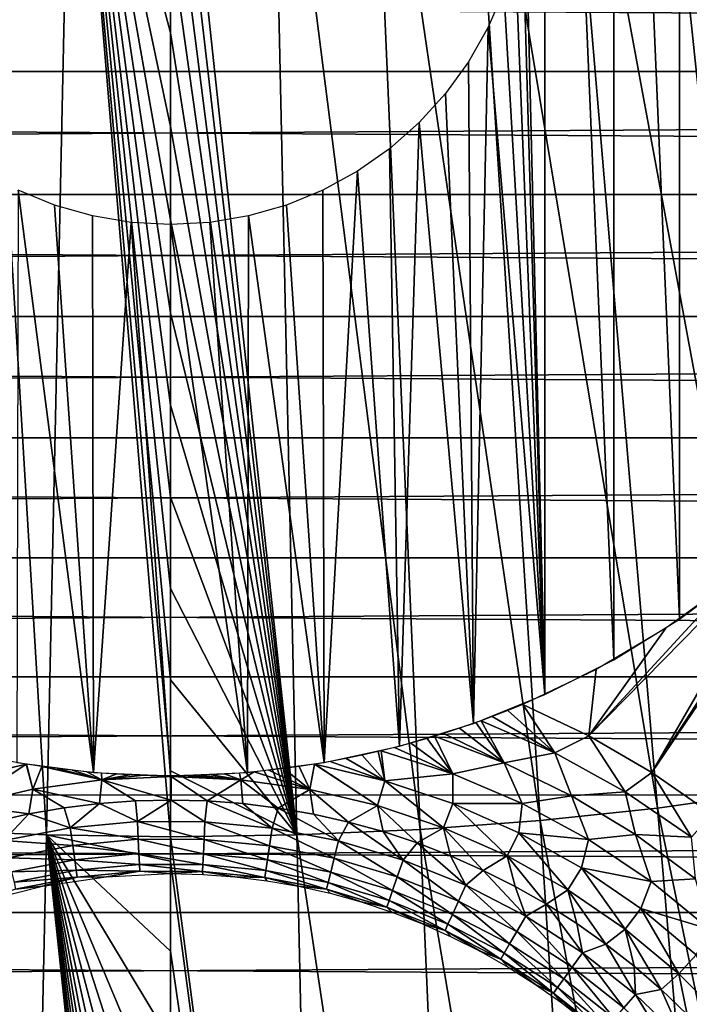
# Model space of a CAD drawing. Header units: millimetres. Extents: x -300 to 300, y -500 to 500.
# Tile 426 of 656: x -2 to 9, y -101 to -85. Entities that reach past the tile are written whole.
import ezdxf

# ---------------------------------------------------------------- set-up
doc = ezdxf.new("R2010")
doc.units = ezdxf.units.MM
doc.header["$LTSCALE"] = 81.481481
for name, color, linetype in [('19', 7, 'CONTINUOUS'), ('20', 7, 'CONTINUOUS'), ('34', 7, 'CONTINUOUS'), ('5', 7, 'CONTINUOUS'), ('53', 7, 'CONTINUOUS'), ('54', 7, 'CONTINUOUS'), ('6', 7, 'CONTINUOUS'), ('63', 7, 'CONTINUOUS'), ('79', 7, 'CONTINUOUS')]:
    doc.layers.add(name, color=color, linetype=linetype)

msp = doc.modelspace()

# ---------------------------------------------------------------- linework, layer by layer
at = {"layer": '19', "color": 7, "linetype": 'CONTINUOUS'}
for points in [[(7.935, -78.43, 77.143), (11.806, -97.44, 77.176), (9.404, -78.165, 77.138), (7.935, -78.43, 77.143)], [(6.428, -78.646, 77.147), (9.962, -97.769, 77.183), (7.935, -78.43, 77.143), (6.428, -78.646, 77.147)], [(9.962, -97.769, 77.183), (11.806, -97.44, 77.176), (7.935, -78.43, 77.143), (9.962, -97.769, 77.183)], [(4.881, -78.813, 77.15), (8.069, -98.037, 77.189), (6.428, -78.646, 77.147), (4.881, -78.813, 77.15)], [(8.069, -98.037, 77.189), (9.962, -97.769, 77.183), (6.428, -78.646, 77.147), (8.069, -98.037, 77.189)], [(1.667, -79.002, 77.153), (4.135, -98.393, 77.197), (3.294, -78.931, 77.152), (1.667, -79.002, 77.153)], [(3.294, -78.931, 77.152), (6.127, -98.245, 77.193), (4.881, -78.813, 77.15), (3.294, -78.931, 77.152)], [(4.135, -98.393, 77.197), (6.127, -98.245, 77.193), (3.294, -78.931, 77.152), (4.135, -98.393, 77.197)], [(6.127, -98.245, 77.193), (8.069, -98.037, 77.189), (4.881, -78.813, 77.15), (6.127, -98.245, 77.193)], [(0, -79.026, 77.154), (2.093, -98.481, 77.199), (1.667, -79.002, 77.153), (0, -79.026, 77.154)], [(0, -80.497, 77.158), (2.093, -98.481, 77.199), (0, -79.026, 77.154), (0, -80.497, 77.158)], [(2.093, -98.481, 77.199), (4.135, -98.393, 77.197), (1.667, -79.002, 77.153), (2.093, -98.481, 77.199)], [(0, -82.07, 77.162), (2.093, -98.481, 77.199), (0, -80.497, 77.158), (0, -82.07, 77.162)], [(0, -83.636, 77.166), (2.093, -98.481, 77.199), (0, -82.07, 77.162), (0, -83.636, 77.166)], [(0, -85.195, 77.169), (2.093, -98.481, 77.199), (0, -83.636, 77.166), (0, -85.195, 77.169)], [(0, -86.746, 77.173), (2.093, -98.481, 77.199), (0, -85.195, 77.169), (0, -86.746, 77.173)], [(0, -88.291, 77.177), (2.093, -98.481, 77.199), (0, -86.746, 77.173), (0, -88.291, 77.177)], [(0, -89.829, 77.18), (2.093, -98.481, 77.199), (0, -88.291, 77.177), (0, -89.829, 77.18)], [(0, -91.36, 77.184), (2.093, -98.481, 77.199), (0, -89.829, 77.18), (0, -91.36, 77.184)], [(0, -92.884, 77.187), (2.093, -98.481, 77.199), (0, -91.36, 77.184), (0, -92.884, 77.187)], [(0, -94.401, 77.191), (2.093, -98.481, 77.199), (0, -92.884, 77.187), (0, -94.401, 77.191)], [(0, -95.913, 77.194), (2.093, -98.481, 77.199), (0, -94.401, 77.191), (0, -95.913, 77.194)], [(0, -97.417, 77.197), (2.093, -98.481, 77.199), (0, -95.913, 77.194), (0, -97.417, 77.197)], [(0, -98.511, 77.199), (2.093, -98.481, 77.199), (0, -97.417, 77.197), (0, -98.511, 77.199)], [(8.069, -98.037, 77.189), (11.993, -116.887, 77.206), (9.962, -97.769, 77.183), (8.069, -98.037, 77.189)], [(6.127, -98.245, 77.193), (9.714, -117.206, 77.214), (8.069, -98.037, 77.189), (6.127, -98.245, 77.193)], [(9.714, -117.206, 77.214), (11.993, -116.887, 77.206), (8.069, -98.037, 77.189), (9.714, -117.206, 77.214)], [(4.135, -98.393, 77.197), (7.376, -117.454, 77.22), (6.127, -98.245, 77.193), (4.135, -98.393, 77.197)], [(7.376, -117.454, 77.22), (9.714, -117.206, 77.214), (6.127, -98.245, 77.193), (7.376, -117.454, 77.22)], [(0, -98.511, 77.199), (2.519, -117.735, 77.228), (2.093, -98.481, 77.199), (0, -98.511, 77.199)], [(0, -98.915, 77.2), (2.519, -117.735, 77.228), (0, -98.511, 77.199), (0, -98.915, 77.2)], [(2.093, -98.481, 77.199), (4.978, -117.63, 77.225), (4.135, -98.393, 77.197), (2.093, -98.481, 77.199)], [(2.519, -117.735, 77.228), (4.978, -117.63, 77.225), (2.093, -98.481, 77.199), (2.519, -117.735, 77.228)], [(4.978, -117.63, 77.225), (7.376, -117.454, 77.22), (4.135, -98.393, 77.197), (4.978, -117.63, 77.225)], [(0, -100.407, 77.203), (2.519, -117.735, 77.228), (0, -98.915, 77.2), (0, -100.407, 77.203)], [(0, -101.893, 77.206), (2.519, -117.735, 77.228), (0, -100.407, 77.203), (0, -101.893, 77.206)]]:
    msp.add_3dface(points, dxfattribs=at)
at = {"layer": '20', "color": 7, "linetype": 'CONTINUOUS'}
for points in [[(-2.055, -98.482, 77.199), (-3.236, -78.935, 77.152), (-4.062, -98.397, 77.197), (-2.055, -98.482, 77.199)], [(-1.637, -79.003, 77.153), (-3.236, -78.935, 77.152), (-2.055, -98.482, 77.199), (-1.637, -79.003, 77.153)], [(0, -98.511, 77.199), (-1.637, -79.003, 77.153), (-2.055, -98.482, 77.199), (0, -98.511, 77.199)], [(0, -98.511, 77.199), (0, -97.417, 77.197), (-1.637, -79.003, 77.153), (0, -98.511, 77.199)], [(0, -97.417, 77.197), (0, -95.913, 77.194), (-1.637, -79.003, 77.153), (0, -97.417, 77.197)], [(0, -95.913, 77.194), (0, -94.401, 77.191), (-1.637, -79.003, 77.153), (0, -95.913, 77.194)], [(0, -94.401, 77.191), (0, -92.884, 77.187), (-1.637, -79.003, 77.153), (0, -94.401, 77.191)], [(0, -92.884, 77.187), (0, -91.36, 77.184), (-1.637, -79.003, 77.153), (0, -92.884, 77.187)], [(0, -91.36, 77.184), (0, -89.829, 77.18), (-1.637, -79.003, 77.153), (0, -91.36, 77.184)], [(0, -89.829, 77.18), (0, -88.291, 77.177), (-1.637, -79.003, 77.153), (0, -89.829, 77.18)], [(0, -88.291, 77.177), (0, -86.746, 77.173), (-1.637, -79.003, 77.153), (0, -88.291, 77.177)], [(0, -86.746, 77.173), (0, -85.195, 77.169), (-1.637, -79.003, 77.153), (0, -86.746, 77.173)], [(0, -85.195, 77.169), (0, -83.636, 77.166), (-1.637, -79.003, 77.153), (0, -85.195, 77.169)], [(-2.474, -117.736, 77.228), (-4.062, -98.397, 77.197), (-4.89, -117.635, 77.225), (-2.474, -117.736, 77.228)], [(-2.055, -98.482, 77.199), (-4.062, -98.397, 77.197), (-2.474, -117.736, 77.228), (-2.055, -98.482, 77.199)], [(0, -117.77, 77.229), (-2.055, -98.482, 77.199), (-2.474, -117.736, 77.228), (0, -117.77, 77.229)], [(0, -117.77, 77.229), (0, -116.419, 77.228), (-2.055, -98.482, 77.199), (0, -117.77, 77.229)], [(0, -116.419, 77.228), (0, -114.992, 77.226), (-2.055, -98.482, 77.199), (0, -116.419, 77.228)], [(0, -114.992, 77.226), (0, -113.56, 77.224), (-2.055, -98.482, 77.199), (0, -114.992, 77.226)], [(0, -113.56, 77.224), (0, -112.122, 77.222), (-2.055, -98.482, 77.199), (0, -113.56, 77.224)], [(0, -112.122, 77.222), (0, -110.679, 77.221), (-2.055, -98.482, 77.199), (0, -112.122, 77.222)], [(0, -110.679, 77.221), (0, -109.229, 77.218), (-2.055, -98.482, 77.199), (0, -110.679, 77.221)], [(0, -109.229, 77.218), (0, -107.774, 77.216), (-2.055, -98.482, 77.199), (0, -109.229, 77.218)], [(0, -107.774, 77.216), (0, -106.313, 77.214), (-2.055, -98.482, 77.199), (0, -107.774, 77.216)], [(0, -106.313, 77.214), (0, -104.845, 77.211), (-2.055, -98.482, 77.199), (0, -106.313, 77.214)], [(0, -104.845, 77.211), (0, -103.372, 77.209), (-2.055, -98.482, 77.199), (0, -104.845, 77.211)], [(0, -103.372, 77.209), (0, -101.893, 77.206), (-2.055, -98.482, 77.199), (0, -103.372, 77.209)], [(0, -101.893, 77.206), (0, -100.407, 77.203), (-2.055, -98.482, 77.199), (0, -101.893, 77.206)], [(0, -100.407, 77.203), (0, -98.915, 77.2), (-2.055, -98.482, 77.199), (0, -100.407, 77.203)], [(0, -98.915, 77.2), (0, -98.511, 77.199), (-2.055, -98.482, 77.199), (0, -98.915, 77.2)]]:
    msp.add_3dface(points, dxfattribs=at)
at = {"layer": '34', "color": 7, "linetype": 'CONTINUOUS'}
for points in [[(54.5, 0, 501.493), (54.5, -108.5, 501.493), (-54.5, 0, 501.493), (54.5, 0, 501.493)], [(-54.5, 0, 501.493), (54.5, -108.5, 501.493), (-54.5, -108.5, 501.493), (-54.5, 0, 501.493)]]:
    msp.add_3dface(points, dxfattribs=at)
at = {"layer": '5', "color": 7, "linetype": 'CONTINUOUS'}
for points in [[(162.4, -83.778, 11), (-162.363, -85.834, 11), (-162.4, -83.777, 11), (162.4, -83.778, 11)], [(162.4, -83.778, 11), (162.363, -85.835, 11), (-162.363, -85.834, 11), (162.4, -83.778, 11)], [(162.363, -85.835, 11), (162.325, -87.873, 11), (-162.363, -85.834, 11), (162.363, -85.835, 11)], [(162.325, -87.873, 11), (-162.325, -87.873, 11), (-162.363, -85.834, 11), (162.325, -87.873, 11)], [(162.325, -87.873, 11), (162.286, -89.895, 11), (-162.325, -87.873, 11), (162.325, -87.873, 11)], [(162.286, -89.895, 11), (-162.286, -89.894, 11), (-162.325, -87.873, 11), (162.286, -89.895, 11)], [(162.286, -89.895, 11), (162.245, -91.9, 11), (-162.286, -89.894, 11), (162.286, -89.895, 11)], [(162.245, -91.9, 11), (-162.245, -91.9, 11), (-162.286, -89.894, 11), (162.245, -91.9, 11)], [(162.245, -91.9, 11), (162.204, -93.889, 11), (-162.245, -91.9, 11), (162.245, -91.9, 11)], [(162.204, -93.889, 11), (-162.204, -93.889, 11), (-162.245, -91.9, 11), (162.204, -93.889, 11)], [(162.204, -93.889, 11), (162.162, -95.862, 11), (-162.204, -93.889, 11), (162.204, -93.889, 11)], [(162.162, -95.862, 11), (-162.162, -95.862, 11), (-162.204, -93.889, 11), (162.162, -95.862, 11)], [(162.162, -95.862, 11), (162.118, -97.82, 11), (-162.162, -95.862, 11), (162.162, -95.862, 11)], [(162.118, -97.82, 11), (-162.118, -97.821, 11), (-162.162, -95.862, 11), (162.118, -97.82, 11)], [(162.118, -97.82, 11), (162.074, -99.764, 11), (-162.118, -97.821, 11), (162.118, -97.82, 11)], [(162.074, -99.764, 11), (-162.074, -99.764, 11), (-162.118, -97.821, 11), (162.074, -99.764, 11)], [(162.074, -99.764, 11), (162.028, -101.693, 11), (-162.074, -99.764, 11), (162.074, -99.764, 11)], [(162.028, -101.693, 11), (-162.028, -101.694, 11), (-162.074, -99.764, 11), (162.028, -101.693, 11)]]:
    msp.add_3dface(points, dxfattribs=at)
at = {"layer": '53', "color": 7, "linetype": 'CONTINUOUS'}
for points in [[(6.366, -97.123, 545.96), (5.837, -96.318, 545.993), (5.59, -96.419, 545.988), (6.366, -97.123, 545.96)], [(6.93, -96.838, 545.993), (5.837, -96.318, 545.993), (6.366, -97.123, 545.96), (6.93, -96.838, 545.993)], [(5.147, -96.589, 545.96), (6.366, -97.123, 545.96), (5.328, -96.522, 545.975), (5.147, -96.589, 545.96)], [(5.328, -96.522, 545.975), (6.366, -97.123, 545.96), (5.59, -96.419, 545.988), (5.328, -96.522, 545.975)], [(4.521, -96.802, 545.884), (5.531, -97.289, 545.862), (4.791, -96.714, 545.922), (4.521, -96.802, 545.884)], [(5.531, -97.289, 545.862), (5.06, -96.621, 545.952), (4.791, -96.714, 545.922), (5.531, -97.289, 545.862)], [(5.147, -96.589, 545.96), (5.06, -96.621, 545.952), (5.531, -97.289, 545.862), (5.147, -96.589, 545.96)], [(6.366, -97.123, 545.96), (5.147, -96.589, 545.96), (5.531, -97.289, 545.862), (6.366, -97.123, 545.96)], [(4.68, -97.469, 545.701), (4.251, -96.885, 545.842), (3.98, -96.962, 545.795), (4.68, -97.469, 545.701)], [(4.376, -96.848, 545.862), (4.251, -96.885, 545.842), (4.68, -97.469, 545.701), (4.376, -96.848, 545.862)], [(4.376, -96.848, 545.862), (5.531, -97.289, 545.862), (4.521, -96.802, 545.884), (4.376, -96.848, 545.862)], [(5.531, -97.289, 545.862), (4.376, -96.848, 545.862), (4.68, -97.469, 545.701), (5.531, -97.289, 545.862)], [(7.531, -97.767, 545.96), (6.93, -96.838, 545.993), (6.366, -97.123, 545.96), (7.531, -97.767, 545.96)], [(7.977, -97.445, 545.993), (6.93, -96.838, 545.993), (7.531, -97.767, 545.96), (7.977, -97.445, 545.993)], [(3.491, -97.088, 545.701), (4.68, -97.469, 545.701), (3.71, -97.034, 545.744), (3.491, -97.088, 545.701)], [(3.71, -97.034, 545.744), (4.68, -97.469, 545.701), (3.98, -96.962, 545.795), (3.71, -97.034, 545.744)], [(2.646, -97.265, 545.53), (3.55, -97.583, 545.479), (2.909, -97.215, 545.583), (2.646, -97.265, 545.53)], [(2.909, -97.215, 545.583), (3.55, -97.583, 545.479), (3.174, -97.16, 545.637), (2.909, -97.215, 545.583)], [(3.55, -97.583, 545.479), (3.441, -97.1, 545.691), (3.174, -97.16, 545.637), (3.55, -97.583, 545.479)], [(3.55, -97.583, 545.479), (3.491, -97.088, 545.701), (3.441, -97.1, 545.691), (3.55, -97.583, 545.479)], [(3.55, -97.583, 545.479), (4.68, -97.469, 545.701), (3.491, -97.088, 545.701), (3.55, -97.583, 545.479)], [(6.643, -97.833, 545.862), (6.366, -97.123, 545.96), (5.531, -97.289, 545.862), (6.643, -97.833, 545.862)], [(7.531, -97.767, 545.96), (6.366, -97.123, 545.96), (6.643, -97.833, 545.862), (7.531, -97.767, 545.96)], [(-3.548, -97.582, 545.479), (-2.389, -97.308, 545.479), (-2.646, -97.265, 545.53), (-3.548, -97.582, 545.479)], [(-3.548, -97.582, 545.479), (-3.406, -97.988, 545.2), (-2.389, -97.308, 545.479), (-3.548, -97.582, 545.479)], [(-3.406, -97.988, 545.2), (-2.283, -97.725, 545.2), (-2.389, -97.308, 545.479), (-3.406, -97.988, 545.2)], [(-2.389, -97.308, 545.479), (-2.283, -97.725, 545.2), (-2.386, -97.309, 545.479), (-2.389, -97.308, 545.479)], [(-2.386, -97.309, 545.479), (-2.283, -97.725, 545.2), (-2.13, -97.348, 545.43), (-2.386, -97.309, 545.479)], [(-2.283, -97.725, 545.2), (-1.14, -97.567, 545.2), (-2.13, -97.348, 545.43), (-2.283, -97.725, 545.2)], [(-2.13, -97.348, 545.43), (-1.14, -97.567, 545.2), (-1.878, -97.382, 545.386), (-2.13, -97.348, 545.43)], [(-1.878, -97.382, 545.386), (-1.14, -97.567, 545.2), (-1.629, -97.411, 545.345), (-1.878, -97.382, 545.386)], [(1.878, -97.382, 545.386), (1.629, -97.411, 545.345), (2.306, -97.73, 545.2), (1.878, -97.382, 545.386)], [(2.13, -97.348, 545.43), (1.878, -97.382, 545.386), (2.306, -97.73, 545.2), (2.13, -97.348, 545.43)], [(2.387, -97.309, 545.479), (2.13, -97.348, 545.43), (2.306, -97.73, 545.2), (2.387, -97.309, 545.479)], [(3.428, -97.995, 545.2), (2.387, -97.309, 545.479), (2.306, -97.73, 545.2), (3.428, -97.995, 545.2)], [(2.389, -97.308, 545.479), (2.387, -97.309, 545.479), (3.428, -97.995, 545.2), (2.389, -97.308, 545.479)], [(2.389, -97.308, 545.479), (3.55, -97.583, 545.479), (2.646, -97.265, 545.53), (2.389, -97.308, 545.479)], [(3.55, -97.583, 545.479), (2.389, -97.308, 545.479), (3.428, -97.995, 545.2), (3.55, -97.583, 545.479)], [(5.828, -97.96, 545.701), (5.531, -97.289, 545.862), (4.68, -97.469, 545.701), (5.828, -97.96, 545.701)], [(6.643, -97.833, 545.862), (5.531, -97.289, 545.862), (5.828, -97.96, 545.701), (6.643, -97.833, 545.862)], [(-1.629, -97.411, 545.345), (-1.14, -97.567, 545.2), (-1.384, -97.436, 545.31), (-1.629, -97.411, 545.345)], [(-1.384, -97.436, 545.31), (-1.14, -97.567, 545.2), (-1.143, -97.456, 545.28), (-1.384, -97.436, 545.31)], [(-1.143, -97.456, 545.28), (-1.14, -97.567, 545.2), (-0.906, -97.473, 545.255), (-1.143, -97.456, 545.28)], [(-0.906, -97.473, 545.255), (-1.14, -97.567, 545.2), (-0.674, -97.485, 545.235), (-0.906, -97.473, 545.255)], [(-0.674, -97.485, 545.235), (-1.14, -97.567, 545.2), (-0.446, -97.493, 545.222), (-0.674, -97.485, 545.235)], [(-1.14, -97.567, 545.2), (0.012, -97.515, 545.2), (-0.446, -97.493, 545.222), (-1.14, -97.567, 545.2)], [(0.012, -97.515, 545.2), (-1.14, -97.567, 545.2), (0.011, -97.903, 544.87), (0.012, -97.515, 545.2)], [(-0.446, -97.493, 545.222), (0.012, -97.515, 545.2), (-0.221, -97.498, 545.214), (-0.446, -97.493, 545.222)], [(0.012, -97.515, 545.2), (0, -97.5, 545.211), (-0.221, -97.498, 545.214), (0.012, -97.515, 545.2)], [(0.221, -97.498, 545.214), (0, -97.5, 545.211), (0.012, -97.515, 545.2), (0.221, -97.498, 545.214)], [(0.605, -97.918, 544.87), (0.012, -97.515, 545.2), (0.011, -97.903, 544.87), (0.605, -97.918, 544.87)], [(1.164, -97.569, 545.2), (0.221, -97.498, 545.214), (0.012, -97.515, 545.2), (1.164, -97.569, 545.2)], [(1.164, -97.569, 545.2), (0.012, -97.515, 545.2), (0.605, -97.918, 544.87), (1.164, -97.569, 545.2)], [(0.446, -97.493, 545.222), (0.221, -97.498, 545.214), (1.164, -97.569, 545.2), (0.446, -97.493, 545.222)], [(0.674, -97.485, 545.235), (0.446, -97.493, 545.222), (1.164, -97.569, 545.2), (0.674, -97.485, 545.235)], [(0.906, -97.473, 545.255), (0.674, -97.485, 545.235), (1.164, -97.569, 545.2), (0.906, -97.473, 545.255)], [(1.143, -97.456, 545.28), (0.906, -97.473, 545.255), (1.164, -97.569, 545.2), (1.143, -97.456, 545.28)], [(1.384, -97.436, 545.31), (1.143, -97.456, 545.28), (1.164, -97.569, 545.2), (1.384, -97.436, 545.31)], [(2.306, -97.73, 545.2), (1.384, -97.436, 545.31), (1.164, -97.569, 545.2), (2.306, -97.73, 545.2)], [(1.629, -97.411, 545.345), (1.384, -97.436, 545.31), (2.306, -97.73, 545.2), (1.629, -97.411, 545.345)], [(3.55, -97.583, 545.479), (4.68, -97.963, 545.479), (4.68, -97.469, 545.701), (3.55, -97.583, 545.479)], [(4.68, -97.963, 545.479), (5.828, -97.96, 545.701), (4.68, -97.469, 545.701), (4.68, -97.963, 545.479)], [(8.631, -98.517, 545.96), (7.977, -97.445, 545.993), (7.531, -97.767, 545.96), (8.631, -98.517, 545.96)], [(8.972, -98.135, 545.993), (7.977, -97.445, 545.993), (8.631, -98.517, 545.96), (8.972, -98.135, 545.993)], [(-1.14, -97.567, 545.2), (-2.283, -97.725, 545.2), (-1.174, -97.96, 544.87), (-1.14, -97.567, 545.2)], [(-0.582, -97.917, 544.87), (-1.14, -97.567, 545.2), (-1.174, -97.96, 544.87), (-0.582, -97.917, 544.87)], [(0.011, -97.903, 544.87), (-1.14, -97.567, 545.2), (-0.582, -97.917, 544.87), (0.011, -97.903, 544.87)], [(1.197, -97.963, 544.87), (1.164, -97.569, 545.2), (0.605, -97.918, 544.87), (1.197, -97.963, 544.87)], [(2.306, -97.73, 545.2), (1.164, -97.569, 545.2), (1.786, -98.036, 544.87), (2.306, -97.73, 545.2)], [(1.786, -98.036, 544.87), (1.164, -97.569, 545.2), (1.197, -97.963, 544.87), (1.786, -98.036, 544.87)], [(4.521, -98.362, 545.2), (3.55, -97.583, 545.479), (3.428, -97.995, 545.2), (4.521, -98.362, 545.2)], [(4.68, -97.963, 545.479), (3.55, -97.583, 545.479), (4.521, -98.362, 545.2), (4.68, -97.963, 545.479)], [(-2.283, -97.725, 545.2), (-3.406, -97.988, 545.2), (-2.349, -98.133, 544.87), (-2.283, -97.725, 545.2)], [(-1.764, -98.032, 544.87), (-2.283, -97.725, 545.2), (-2.349, -98.133, 544.87), (-1.764, -98.032, 544.87)], [(-1.174, -97.96, 544.87), (-2.283, -97.725, 545.2), (-1.764, -98.032, 544.87), (-1.174, -97.96, 544.87)], [(2.371, -98.138, 544.87), (2.306, -97.73, 545.2), (1.786, -98.036, 544.87), (2.371, -98.138, 544.87)], [(3.428, -97.995, 545.2), (2.306, -97.73, 545.2), (2.95, -98.268, 544.87), (3.428, -97.995, 545.2)], [(2.95, -98.268, 544.87), (2.306, -97.73, 545.2), (2.371, -98.138, 544.87), (2.95, -98.268, 544.87)], [(6.926, -98.557, 545.701), (6.643, -97.833, 545.862), (5.828, -97.96, 545.701), (6.926, -98.557, 545.701)], [(7.702, -98.474, 545.862), (7.531, -97.767, 545.96), (6.643, -97.833, 545.862), (7.702, -98.474, 545.862)], [(7.702, -98.474, 545.862), (6.643, -97.833, 545.862), (6.926, -98.557, 545.701), (7.702, -98.474, 545.862)], [(8.631, -98.517, 545.96), (7.531, -97.767, 545.96), (7.702, -98.474, 545.862), (8.631, -98.517, 545.96)], [(-2.349, -98.133, 544.87), (-3.406, -97.988, 545.2), (-2.928, -98.263, 544.87), (-2.349, -98.133, 544.87)], [(3.522, -98.427, 544.87), (3.428, -97.995, 545.2), (2.95, -98.268, 544.87), (3.522, -98.427, 544.87)], [(4.521, -98.362, 545.2), (3.428, -97.995, 545.2), (4.086, -98.614, 544.87), (4.521, -98.362, 545.2)], [(4.086, -98.614, 544.87), (3.428, -97.995, 545.2), (3.522, -98.427, 544.87), (4.086, -98.614, 544.87)], [(5.576, -98.829, 545.2), (4.68, -97.963, 545.479), (4.521, -98.362, 545.2), (5.576, -98.829, 545.2)], [(4.68, -97.963, 545.479), (5.771, -98.446, 545.479), (5.828, -97.96, 545.701), (4.68, -97.963, 545.479)], [(5.771, -98.446, 545.479), (4.68, -97.963, 545.479), (5.576, -98.829, 545.2), (5.771, -98.446, 545.479)], [(5.771, -98.446, 545.479), (6.926, -98.557, 545.701), (5.828, -97.96, 545.701), (5.771, -98.446, 545.479)], [(4.64, -98.828, 544.87), (4.521, -98.362, 545.2), (4.086, -98.614, 544.87), (4.64, -98.828, 544.87)], [(5.576, -98.829, 545.2), (4.521, -98.362, 545.2), (5.182, -99.069, 544.87), (5.576, -98.829, 545.2)], [(5.182, -99.069, 544.87), (4.521, -98.362, 545.2), (4.64, -98.828, 544.87), (5.182, -99.069, 544.87)], [(6.583, -99.391, 545.2), (5.771, -98.446, 545.479), (5.576, -98.829, 545.2), (6.583, -99.391, 545.2)], [(6.812, -99.028, 545.479), (5.771, -98.446, 545.479), (6.583, -99.391, 545.2), (6.812, -99.028, 545.479)], [(5.771, -98.446, 545.479), (6.812, -99.028, 545.479), (6.926, -98.557, 545.701), (5.771, -98.446, 545.479)], [(7.963, -99.252, 545.701), (7.702, -98.474, 545.862), (6.926, -98.557, 545.701), (7.963, -99.252, 545.701)], [(8.7, -99.208, 545.862), (8.631, -98.517, 545.96), (7.702, -98.474, 545.862), (8.7, -99.208, 545.862)], [(8.7, -99.208, 545.862), (7.702, -98.474, 545.862), (7.963, -99.252, 545.701), (8.7, -99.208, 545.862)], [(6.812, -99.028, 545.479), (7.963, -99.252, 545.701), (6.926, -98.557, 545.701), (6.812, -99.028, 545.479)], [(5.712, -99.337, 544.87), (5.576, -98.829, 545.2), (5.182, -99.069, 544.87), (5.712, -99.337, 544.87)], [(6.583, -99.391, 545.2), (5.576, -98.829, 545.2), (6.229, -99.63, 544.87), (6.583, -99.391, 545.2)], [(6.229, -99.63, 544.87), (5.576, -98.829, 545.2), (5.712, -99.337, 544.87), (6.229, -99.63, 544.87)], [(7.533, -100.044, 545.2), (6.812, -99.028, 545.479), (6.583, -99.391, 545.2), (7.533, -100.044, 545.2)], [(7.795, -99.703, 545.479), (6.812, -99.028, 545.479), (7.533, -100.044, 545.2), (7.795, -99.703, 545.479)], [(6.812, -99.028, 545.479), (7.795, -99.703, 545.479), (7.963, -99.252, 545.701), (6.812, -99.028, 545.479)], [(7.795, -99.703, 545.479), (8.931, -100.042, 545.701), (7.963, -99.252, 545.701), (7.795, -99.703, 545.479)], [(8.931, -100.042, 545.701), (8.7, -99.208, 545.862), (7.963, -99.252, 545.701), (8.931, -100.042, 545.701)], [(6.73, -99.948, 544.87), (6.583, -99.391, 545.2), (6.229, -99.63, 544.87), (6.73, -99.948, 544.87)], [(7.533, -100.044, 545.2), (6.583, -99.391, 545.2), (7.215, -100.29, 544.87), (7.533, -100.044, 545.2)], [(7.215, -100.29, 544.87), (6.583, -99.391, 545.2), (6.73, -99.948, 544.87), (7.215, -100.29, 544.87)], [(8.42, -100.781, 545.2), (7.795, -99.703, 545.479), (7.533, -100.044, 545.2), (8.42, -100.781, 545.2)], [(8.711, -100.466, 545.479), (7.795, -99.703, 545.479), (8.42, -100.781, 545.2), (8.711, -100.466, 545.479)], [(7.795, -99.703, 545.479), (8.711, -100.466, 545.479), (8.931, -100.042, 545.701), (7.795, -99.703, 545.479)], [(7.683, -100.656, 544.87), (7.533, -100.044, 545.2), (7.215, -100.29, 544.87), (7.683, -100.656, 544.87)], [(8.42, -100.781, 545.2), (7.533, -100.044, 545.2), (8.132, -101.044, 544.87), (8.42, -100.781, 545.2)], [(8.132, -101.044, 544.87), (7.533, -100.044, 545.2), (7.683, -100.656, 544.87), (8.132, -101.044, 544.87)], [(9.235, -101.597, 545.2), (8.711, -100.466, 545.479), (8.42, -100.781, 545.2), (9.235, -101.597, 545.2)], [(8.562, -101.454, 544.87), (8.42, -100.781, 545.2), (8.132, -101.044, 544.87), (8.562, -101.454, 544.87)], [(9.235, -101.597, 545.2), (8.42, -100.781, 545.2), (8.562, -101.454, 544.87), (9.235, -101.597, 545.2)]]:
    msp.add_3dface(points, dxfattribs=at)
at = {"layer": '54', "color": 7, "linetype": 'CONTINUOUS'}
for points in [[(-1.764, -98.032, 544.87), (-2.349, -98.133, 544.87), (-1.662, -98.366, 544.492), (-1.764, -98.032, 544.87)], [(-1.174, -97.96, 544.87), (-1.764, -98.032, 544.87), (-1.662, -98.366, 544.492), (-1.174, -97.96, 544.87)], [(-0.548, -98.261, 544.492), (-1.174, -97.96, 544.87), (-1.662, -98.366, 544.492), (-0.548, -98.261, 544.492)], [(-0.582, -97.917, 544.87), (-1.174, -97.96, 544.87), (-0.548, -98.261, 544.492), (-0.582, -97.917, 544.87)], [(0.011, -97.903, 544.87), (-0.582, -97.917, 544.87), (-0.548, -98.261, 544.492), (0.011, -97.903, 544.87)], [(0.57, -98.262, 544.492), (0.011, -97.903, 544.87), (-0.548, -98.261, 544.492), (0.57, -98.262, 544.492)], [(0.605, -97.918, 544.87), (0.011, -97.903, 544.87), (0.57, -98.262, 544.492), (0.605, -97.918, 544.87)], [(1.683, -98.369, 544.492), (0.605, -97.918, 544.87), (0.57, -98.262, 544.492), (1.683, -98.369, 544.492)], [(1.197, -97.963, 544.87), (0.605, -97.918, 544.87), (1.683, -98.369, 544.492), (1.197, -97.963, 544.87)], [(1.786, -98.036, 544.87), (1.197, -97.963, 544.87), (1.683, -98.369, 544.492), (1.786, -98.036, 544.87)], [(2.781, -98.582, 544.492), (1.786, -98.036, 544.87), (1.683, -98.369, 544.492), (2.781, -98.582, 544.492)], [(2.371, -98.138, 544.87), (1.786, -98.036, 544.87), (2.781, -98.582, 544.492), (2.371, -98.138, 544.87)], [(-2.349, -98.133, 544.87), (-2.928, -98.263, 544.87), (-2.76, -98.576, 544.492), (-2.349, -98.133, 544.87)], [(-1.662, -98.366, 544.492), (-2.349, -98.133, 544.87), (-2.76, -98.576, 544.492), (-1.662, -98.366, 544.492)], [(2.95, -98.268, 544.87), (2.371, -98.138, 544.87), (2.781, -98.582, 544.492), (2.95, -98.268, 544.87)], [(-0.548, -98.261, 544.492), (-1.662, -98.366, 544.492), (-0.535, -98.554, 544.072), (-0.548, -98.261, 544.492)], [(0.57, -98.262, 544.492), (-0.548, -98.261, 544.492), (0.556, -98.555, 544.072), (0.57, -98.262, 544.492)], [(0.556, -98.555, 544.072), (-0.548, -98.261, 544.492), (-0.535, -98.554, 544.072), (0.556, -98.555, 544.072)], [(1.641, -98.66, 544.072), (0.57, -98.262, 544.492), (0.556, -98.555, 544.072), (1.641, -98.66, 544.072)], [(1.683, -98.369, 544.492), (0.57, -98.262, 544.492), (1.641, -98.66, 544.072), (1.683, -98.369, 544.492)], [(3.854, -98.898, 544.492), (2.95, -98.268, 544.87), (2.781, -98.582, 544.492), (3.854, -98.898, 544.492)], [(3.522, -98.427, 544.87), (2.95, -98.268, 544.87), (3.854, -98.898, 544.492), (3.522, -98.427, 544.87)], [(-1.662, -98.366, 544.492), (-2.76, -98.576, 544.492), (-1.62, -98.657, 544.072), (-1.662, -98.366, 544.492)], [(-0.535, -98.554, 544.072), (-1.662, -98.366, 544.492), (-1.62, -98.657, 544.072), (-0.535, -98.554, 544.072)], [(2.712, -98.867, 544.072), (1.683, -98.369, 544.492), (1.641, -98.66, 544.072), (2.712, -98.867, 544.072)], [(2.781, -98.582, 544.492), (1.683, -98.369, 544.492), (2.712, -98.867, 544.072), (2.781, -98.582, 544.492)], [(4.086, -98.614, 544.87), (3.522, -98.427, 544.87), (3.854, -98.898, 544.492), (4.086, -98.614, 544.87)], [(-1.62, -98.657, 544.072), (-2.76, -98.576, 544.492), (-2.691, -98.862, 544.072), (-1.62, -98.657, 544.072)], [(-1.62, -98.657, 544.072), (-2.691, -98.862, 544.072), (-1.587, -98.892, 543.619), (-1.62, -98.657, 544.072)], [(-0.535, -98.554, 544.072), (-1.62, -98.657, 544.072), (-0.523, -98.791, 543.619), (-0.535, -98.554, 544.072)], [(-0.523, -98.791, 543.619), (-1.62, -98.657, 544.072), (-1.587, -98.892, 543.619), (-0.523, -98.791, 543.619)], [(0.556, -98.555, 544.072), (-0.535, -98.554, 544.072), (0.544, -98.792, 543.619), (0.556, -98.555, 544.072)], [(0.544, -98.792, 543.619), (-0.535, -98.554, 544.072), (-0.523, -98.791, 543.619), (0.544, -98.792, 543.619)], [(1.607, -98.895, 543.619), (0.556, -98.555, 544.072), (0.544, -98.792, 543.619), (1.607, -98.895, 543.619)], [(1.641, -98.66, 544.072), (0.556, -98.555, 544.072), (1.607, -98.895, 543.619), (1.641, -98.66, 544.072)], [(2.656, -99.098, 543.619), (1.641, -98.66, 544.072), (1.607, -98.895, 543.619), (2.656, -99.098, 543.619)], [(2.712, -98.867, 544.072), (1.641, -98.66, 544.072), (2.656, -99.098, 543.619), (2.712, -98.867, 544.072)], [(3.758, -99.175, 544.072), (2.781, -98.582, 544.492), (2.712, -98.867, 544.072), (3.758, -99.175, 544.072)], [(3.854, -98.898, 544.492), (2.781, -98.582, 544.492), (3.758, -99.175, 544.072), (3.854, -98.898, 544.492)], [(4.892, -99.314, 544.492), (4.086, -98.614, 544.87), (3.854, -98.898, 544.492), (4.892, -99.314, 544.492)], [(4.64, -98.828, 544.87), (4.086, -98.614, 544.87), (4.892, -99.314, 544.492), (4.64, -98.828, 544.87)], [(-0.523, -98.791, 543.619), (-1.587, -98.892, 543.619), (-0.515, -98.969, 543.139), (-0.523, -98.791, 543.619)], [(0.544, -98.792, 543.619), (-0.523, -98.791, 543.619), (0.536, -98.97, 543.139), (0.544, -98.792, 543.619)], [(0.536, -98.97, 543.139), (-0.523, -98.791, 543.619), (-0.515, -98.969, 543.139), (0.536, -98.97, 543.139)], [(1.582, -99.071, 543.139), (0.544, -98.792, 543.619), (0.536, -98.97, 543.139), (1.582, -99.071, 543.139)], [(1.607, -98.895, 543.619), (0.544, -98.792, 543.619), (1.582, -99.071, 543.139), (1.607, -98.895, 543.619)], [(5.182, -99.069, 544.87), (4.64, -98.828, 544.87), (4.892, -99.314, 544.492), (5.182, -99.069, 544.87)], [(-1.587, -98.892, 543.619), (-2.691, -98.862, 544.072), (-2.635, -99.093, 543.619), (-1.587, -98.892, 543.619)], [(-1.587, -98.892, 543.619), (-2.635, -99.093, 543.619), (-1.561, -99.068, 543.139), (-1.587, -98.892, 543.619)], [(-0.515, -98.969, 543.139), (-1.587, -98.892, 543.619), (-1.561, -99.068, 543.139), (-0.515, -98.969, 543.139)], [(-0.51, -99.084, 542.64), (-0.515, -98.969, 543.139), (-1.561, -99.068, 543.139), (-0.51, -99.084, 542.64)], [(-0.51, -99.084, 542.64), (0.53, -99.085, 542.64), (-0.515, -98.969, 543.139), (-0.51, -99.084, 542.64)], [(0.53, -99.085, 542.64), (0.536, -98.97, 543.139), (-0.515, -98.969, 543.139), (0.53, -99.085, 542.64)], [(0.53, -99.085, 542.64), (1.565, -99.185, 542.64), (0.536, -98.97, 543.139), (0.53, -99.085, 542.64)], [(1.565, -99.185, 542.64), (1.582, -99.071, 543.139), (0.536, -98.97, 543.139), (1.565, -99.185, 542.64)], [(2.614, -99.271, 543.139), (1.607, -98.895, 543.619), (1.582, -99.071, 543.139), (2.614, -99.271, 543.139)], [(2.656, -99.098, 543.619), (1.607, -98.895, 543.619), (2.614, -99.271, 543.139), (2.656, -99.098, 543.619)], [(3.68, -99.4, 543.619), (2.712, -98.867, 544.072), (2.656, -99.098, 543.619), (3.68, -99.4, 543.619)], [(3.758, -99.175, 544.072), (2.712, -98.867, 544.072), (3.68, -99.4, 543.619), (3.758, -99.175, 544.072)], [(4.77, -99.581, 544.072), (3.854, -98.898, 544.492), (3.758, -99.175, 544.072), (4.77, -99.581, 544.072)], [(4.892, -99.314, 544.492), (3.854, -98.898, 544.492), (4.77, -99.581, 544.072), (4.892, -99.314, 544.492)], [(-1.561, -99.068, 543.139), (-2.635, -99.093, 543.619), (-2.593, -99.266, 543.139), (-1.561, -99.068, 543.139)], [(-1.545, -99.182, 542.64), (-1.561, -99.068, 543.139), (-2.593, -99.266, 543.139), (-1.545, -99.182, 542.64)], [(-2.121, -99.331, 542.132), (-1.066, -99.174, 542.132), (-1.545, -99.182, 542.64), (-2.121, -99.331, 542.132)], [(-1.545, -99.182, 542.64), (-0.51, -99.084, 542.64), (-1.561, -99.068, 543.139), (-1.545, -99.182, 542.64)], [(-1.545, -99.182, 542.64), (-1.066, -99.174, 542.132), (-0.51, -99.084, 542.64), (-1.545, -99.182, 542.64)], [(-1.066, -99.174, 542.132), (0, -99.122, 542.132), (-0.51, -99.084, 542.64), (-1.066, -99.174, 542.132)], [(-0.51, -99.084, 542.64), (0, -99.122, 542.132), (0.53, -99.085, 542.64), (-0.51, -99.084, 542.64)], [(0.53, -99.085, 542.64), (0, -99.122, 542.132), (0.534, -99.135, 542.132), (0.53, -99.085, 542.64)], [(1.565, -99.185, 542.64), (0.53, -99.085, 542.64), (1.067, -99.175, 542.132), (1.565, -99.185, 542.64)], [(1.067, -99.175, 542.132), (0.53, -99.085, 542.64), (0.534, -99.135, 542.132), (1.067, -99.175, 542.132)], [(1.597, -99.24, 542.132), (1.565, -99.185, 542.64), (1.067, -99.175, 542.132), (1.597, -99.24, 542.132)], [(1.565, -99.185, 542.64), (2.586, -99.382, 542.64), (1.582, -99.071, 543.139), (1.565, -99.185, 542.64)], [(2.586, -99.382, 542.64), (2.614, -99.271, 543.139), (1.582, -99.071, 543.139), (2.586, -99.382, 542.64)], [(3.622, -99.568, 543.139), (2.656, -99.098, 543.619), (2.614, -99.271, 543.139), (3.622, -99.568, 543.139)], [(3.68, -99.4, 543.619), (2.656, -99.098, 543.619), (3.622, -99.568, 543.139), (3.68, -99.4, 543.619)], [(4.671, -99.798, 543.619), (3.758, -99.175, 544.072), (3.68, -99.4, 543.619), (4.671, -99.798, 543.619)], [(4.77, -99.581, 544.072), (3.758, -99.175, 544.072), (4.671, -99.798, 543.619), (4.77, -99.581, 544.072)], [(5.886, -99.828, 544.492), (5.182, -99.069, 544.87), (4.892, -99.314, 544.492), (5.886, -99.828, 544.492)], [(5.712, -99.337, 544.87), (5.182, -99.069, 544.87), (5.886, -99.828, 544.492), (5.712, -99.337, 544.87)], [(-3.156, -99.59, 542.132), (-2.121, -99.331, 542.132), (-2.566, -99.378, 542.64), (-3.156, -99.59, 542.132)], [(-2.566, -99.378, 542.64), (-1.545, -99.182, 542.64), (-2.593, -99.266, 543.139), (-2.566, -99.378, 542.64)], [(-2.566, -99.378, 542.64), (-2.121, -99.331, 542.132), (-1.545, -99.182, 542.64), (-2.566, -99.378, 542.64)], [(2.586, -99.382, 542.64), (1.565, -99.185, 542.64), (2.123, -99.331, 542.132), (2.586, -99.382, 542.64)], [(2.123, -99.331, 542.132), (1.565, -99.185, 542.64), (1.597, -99.24, 542.132), (2.123, -99.331, 542.132)], [(2.645, -99.448, 542.132), (2.586, -99.382, 542.64), (2.123, -99.331, 542.132), (2.645, -99.448, 542.132)], [(2.586, -99.382, 542.64), (3.584, -99.676, 542.64), (2.614, -99.271, 543.139), (2.586, -99.382, 542.64)], [(3.584, -99.676, 542.64), (3.622, -99.568, 543.139), (2.614, -99.271, 543.139), (3.584, -99.676, 542.64)], [(5.739, -100.082, 544.072), (4.892, -99.314, 544.492), (4.77, -99.581, 544.072), (5.739, -100.082, 544.072)], [(5.886, -99.828, 544.492), (4.892, -99.314, 544.492), (5.739, -100.082, 544.072), (5.886, -99.828, 544.492)], [(6.229, -99.63, 544.87), (5.712, -99.337, 544.87), (5.886, -99.828, 544.492), (6.229, -99.63, 544.87)], [(3.584, -99.676, 542.64), (2.586, -99.382, 542.64), (3.16, -99.591, 542.132), (3.584, -99.676, 542.64)], [(3.16, -99.591, 542.132), (2.586, -99.382, 542.64), (2.645, -99.448, 542.132), (3.16, -99.591, 542.132)], [(4.597, -99.959, 543.139), (3.68, -99.4, 543.619), (3.622, -99.568, 543.139), (4.597, -99.959, 543.139)], [(4.671, -99.798, 543.619), (3.68, -99.4, 543.619), (4.597, -99.959, 543.139), (4.671, -99.798, 543.619)], [(3.667, -99.759, 542.132), (3.584, -99.676, 542.64), (3.16, -99.591, 542.132), (3.667, -99.759, 542.132)], [(3.584, -99.676, 542.64), (4.549, -100.064, 542.64), (3.622, -99.568, 543.139), (3.584, -99.676, 542.64)], [(4.549, -100.064, 542.64), (4.597, -99.959, 543.139), (3.622, -99.568, 543.139), (4.549, -100.064, 542.64)], [(5.619, -100.288, 543.619), (4.77, -99.581, 544.072), (4.671, -99.798, 543.619), (5.619, -100.288, 543.619)], [(5.739, -100.082, 544.072), (4.77, -99.581, 544.072), (5.619, -100.288, 543.619), (5.739, -100.082, 544.072)], [(6.826, -100.433, 544.492), (6.229, -99.63, 544.87), (5.886, -99.828, 544.492), (6.826, -100.433, 544.492)], [(6.73, -99.948, 544.87), (6.229, -99.63, 544.87), (6.826, -100.433, 544.492), (6.73, -99.948, 544.87)], [(4.549, -100.064, 542.64), (3.584, -99.676, 542.64), (4.165, -99.951, 542.132), (4.549, -100.064, 542.64)], [(4.165, -99.951, 542.132), (3.584, -99.676, 542.64), (3.667, -99.759, 542.132), (4.165, -99.951, 542.132)], [(5.53, -100.442, 543.139), (4.671, -99.798, 543.619), (4.597, -99.959, 543.139), (5.53, -100.442, 543.139)], [(5.619, -100.288, 543.619), (4.671, -99.798, 543.619), (5.53, -100.442, 543.139), (5.619, -100.288, 543.619)], [(6.655, -100.672, 544.072), (5.886, -99.828, 544.492), (5.739, -100.082, 544.072), (6.655, -100.672, 544.072)], [(6.826, -100.433, 544.492), (5.886, -99.828, 544.492), (6.655, -100.672, 544.072), (6.826, -100.433, 544.492)], [(4.653, -100.168, 542.132), (4.549, -100.064, 542.64), (4.165, -99.951, 542.132), (4.653, -100.168, 542.132)], [(4.549, -100.064, 542.64), (5.473, -100.541, 542.64), (4.597, -99.959, 543.139), (4.549, -100.064, 542.64)], [(5.473, -100.541, 542.64), (5.53, -100.442, 543.139), (4.597, -99.959, 543.139), (5.473, -100.541, 542.64)], [(7.215, -100.29, 544.87), (6.73, -99.948, 544.87), (6.826, -100.433, 544.492), (7.215, -100.29, 544.87)], [(5.473, -100.541, 542.64), (4.549, -100.064, 542.64), (5.131, -100.408, 542.132), (5.473, -100.541, 542.64)], [(5.131, -100.408, 542.132), (4.549, -100.064, 542.64), (4.653, -100.168, 542.132), (5.131, -100.408, 542.132)], [(6.517, -100.866, 543.619), (5.739, -100.082, 544.072), (5.619, -100.288, 543.619), (6.517, -100.866, 543.619)], [(6.655, -100.672, 544.072), (5.739, -100.082, 544.072), (6.517, -100.866, 543.619), (6.655, -100.672, 544.072)], [(6.414, -101.011, 543.139), (5.619, -100.288, 543.619), (5.53, -100.442, 543.139), (6.414, -101.011, 543.139)], [(6.517, -100.866, 543.619), (5.619, -100.288, 543.619), (6.414, -101.011, 543.139), (6.517, -100.866, 543.619)], [(7.704, -101.125, 544.492), (7.215, -100.29, 544.87), (6.826, -100.433, 544.492), (7.704, -101.125, 544.492)], [(7.683, -100.656, 544.87), (7.215, -100.29, 544.87), (7.704, -101.125, 544.492), (7.683, -100.656, 544.87)], [(5.595, -100.672, 542.132), (5.473, -100.541, 542.64), (5.131, -100.408, 542.132), (5.595, -100.672, 542.132)], [(5.473, -100.541, 542.64), (6.347, -101.104, 542.64), (5.53, -100.442, 543.139), (5.473, -100.541, 542.64)], [(6.347, -101.104, 542.64), (6.414, -101.011, 543.139), (5.53, -100.442, 543.139), (6.347, -101.104, 542.64)], [(7.512, -101.347, 544.072), (6.826, -100.433, 544.492), (6.655, -100.672, 544.072), (7.512, -101.347, 544.072)], [(7.704, -101.125, 544.492), (6.826, -100.433, 544.492), (7.512, -101.347, 544.072), (7.704, -101.125, 544.492)], [(6.347, -101.104, 542.64), (5.473, -100.541, 542.64), (6.047, -100.957, 542.132), (6.347, -101.104, 542.64)], [(6.047, -100.957, 542.132), (5.473, -100.541, 542.64), (5.595, -100.672, 542.132), (6.047, -100.957, 542.132)], [(7.356, -101.527, 543.619), (6.655, -100.672, 544.072), (6.517, -100.866, 543.619), (7.356, -101.527, 543.619)], [(7.512, -101.347, 544.072), (6.655, -100.672, 544.072), (7.356, -101.527, 543.619), (7.512, -101.347, 544.072)], [(8.132, -101.044, 544.87), (7.683, -100.656, 544.87), (7.704, -101.125, 544.492), (8.132, -101.044, 544.87)], [(6.483, -101.265, 542.132), (6.347, -101.104, 542.64), (6.047, -100.957, 542.132), (6.483, -101.265, 542.132)], [(7.239, -101.661, 543.139), (6.517, -100.866, 543.619), (6.414, -101.011, 543.139), (7.239, -101.661, 543.139)], [(7.356, -101.527, 543.619), (6.517, -100.866, 543.619), (7.239, -101.661, 543.139), (7.356, -101.527, 543.619)], [(6.347, -101.104, 542.64), (7.164, -101.748, 542.64), (6.414, -101.011, 543.139), (6.347, -101.104, 542.64)], [(7.164, -101.748, 542.64), (6.347, -101.104, 542.64), (6.904, -101.594, 542.132), (7.164, -101.748, 542.64)], [(6.904, -101.594, 542.132), (6.347, -101.104, 542.64), (6.483, -101.265, 542.132), (6.904, -101.594, 542.132)], [(7.164, -101.748, 542.64), (7.239, -101.661, 543.139), (6.414, -101.011, 543.139), (7.164, -101.748, 542.64)], [(8.3, -102.1, 544.072), (7.704, -101.125, 544.492), (7.512, -101.347, 544.072), (8.3, -102.1, 544.072)], [(8.513, -101.898, 544.492), (8.132, -101.044, 544.87), (7.704, -101.125, 544.492), (8.513, -101.898, 544.492)], [(8.513, -101.898, 544.492), (7.704, -101.125, 544.492), (8.3, -102.1, 544.072), (8.513, -101.898, 544.492)], [(8.562, -101.454, 544.87), (8.132, -101.044, 544.87), (8.513, -101.898, 544.492), (8.562, -101.454, 544.87)]]:
    msp.add_3dface(points, dxfattribs=at)
at = {"layer": '6', "color": 7, "linetype": 'CONTINUOUS'}
for points in [[(162.363, -85.834, 16), (162.4, -83.777, 16), (-162.4, -83.778, 16), (162.363, -85.834, 16)], [(162.363, -85.834, 16), (-162.4, -83.778, 16), (-162.363, -85.835, 16), (162.363, -85.834, 16)], [(162.363, -85.834, 16), (-162.363, -85.835, 16), (-162.325, -87.873, 16), (162.363, -85.834, 16)], [(162.325, -87.873, 16), (162.363, -85.834, 16), (-162.325, -87.873, 16), (162.325, -87.873, 16)], [(162.325, -87.873, 16), (-162.325, -87.873, 16), (-162.286, -89.895, 16), (162.325, -87.873, 16)], [(162.286, -89.894, 16), (162.325, -87.873, 16), (-162.286, -89.895, 16), (162.286, -89.894, 16)], [(162.286, -89.894, 16), (-162.286, -89.895, 16), (-162.245, -91.9, 16), (162.286, -89.894, 16)], [(162.245, -91.9, 16), (162.286, -89.894, 16), (-162.245, -91.9, 16), (162.245, -91.9, 16)], [(162.245, -91.9, 16), (-162.245, -91.9, 16), (-162.204, -93.889, 16), (162.245, -91.9, 16)], [(162.204, -93.889, 16), (162.245, -91.9, 16), (-162.204, -93.889, 16), (162.204, -93.889, 16)], [(162.204, -93.889, 16), (-162.204, -93.889, 16), (-162.162, -95.862, 16), (162.204, -93.889, 16)], [(162.162, -95.862, 16), (162.204, -93.889, 16), (-162.162, -95.862, 16), (162.162, -95.862, 16)], [(162.162, -95.862, 16), (-162.162, -95.862, 16), (-162.118, -97.82, 16), (162.162, -95.862, 16)], [(162.118, -97.821, 16), (162.162, -95.862, 16), (-162.118, -97.82, 16), (162.118, -97.821, 16)], [(162.118, -97.821, 16), (-162.118, -97.82, 16), (-162.074, -99.764, 16), (162.118, -97.821, 16)], [(162.074, -99.764, 16), (162.118, -97.821, 16), (-162.074, -99.764, 16), (162.074, -99.764, 16)], [(162.074, -99.764, 16), (-162.074, -99.764, 16), (-162.028, -101.693, 16), (162.074, -99.764, 16)], [(162.028, -101.694, 16), (162.074, -99.764, 16), (-162.028, -101.693, 16), (162.028, -101.694, 16)]]:
    msp.add_3dface(points, dxfattribs=at)
at = {"layer": '63', "color": 7, "linetype": 'CONTINUOUS'}
for points in [[(7.977, -97.445, 545.993), (8.972, -98.135, 545.993), (12.091, -91.377, 545.993), (7.977, -97.445, 545.993)], [(11.248, -92.424, 545.993), (7.977, -97.445, 545.993), (12.091, -91.377, 545.993), (11.248, -92.424, 545.993)], [(10.315, -93.391, 545.993), (7.977, -97.445, 545.993), (11.248, -92.424, 545.993), (10.315, -93.391, 545.993)], [(6.93, -96.838, 545.993), (7.977, -97.445, 545.993), (10.315, -93.391, 545.993), (6.93, -96.838, 545.993)], [(9.298, -94.27, 545.993), (6.93, -96.838, 545.993), (10.315, -93.391, 545.993), (9.298, -94.27, 545.993)], [(8.207, -95.055, 545.993), (6.93, -96.838, 545.993), (9.298, -94.27, 545.993), (8.207, -95.055, 545.993)], [(7.051, -95.74, 545.993), (6.93, -96.838, 545.993), (8.207, -95.055, 545.993), (7.051, -95.74, 545.993)], [(5.837, -96.318, 545.993), (6.93, -96.838, 545.993), (7.051, -95.74, 545.993), (5.837, -96.318, 545.993)]]:
    msp.add_3dface(points, dxfattribs=at)
at = {"layer": '79', "color": 7, "linetype": 'CONTINUOUS'}
for points in [[(6.203, -68.843, 546.493), (5.869, -82.537, 546.493), (6.203, -96.157, 546.493), (6.203, -68.843, 546.493)], [(7.344, -69.421, 546.493), (6.203, -68.843, 546.493), (7.344, -95.579, 546.493), (7.344, -69.421, 546.493)], [(7.344, -95.579, 546.493), (6.203, -68.843, 546.493), (6.203, -96.157, 546.493), (7.344, -95.579, 546.493)], [(8.431, -70.094, 546.493), (7.344, -69.421, 546.493), (8.431, -94.906, 546.493), (8.431, -70.094, 546.493)], [(8.431, -94.906, 546.493), (7.344, -69.421, 546.493), (7.344, -95.579, 546.493), (8.431, -94.906, 546.493)], [(9.457, -70.857, 546.493), (8.431, -70.094, 546.493), (9.457, -94.143, 546.493), (9.457, -70.857, 546.493)], [(9.457, -94.143, 546.493), (8.431, -70.094, 546.493), (8.431, -94.906, 546.493), (9.457, -94.143, 546.493)], [(5.869, -82.537, 546.493), (5.827, -83.202, 546.493), (6.203, -96.157, 546.493), (5.869, -82.537, 546.493)], [(5.827, -83.202, 546.493), (5.71, -83.855, 546.493), (6.203, -96.157, 546.493), (5.827, -83.202, 546.493)], [(5.71, -83.855, 546.493), (5.521, -84.491, 546.493), (6.203, -96.157, 546.493), (5.71, -83.855, 546.493)], [(5.521, -84.491, 546.493), (5.262, -85.1, 546.493), (6.203, -96.157, 546.493), (5.521, -84.491, 546.493)], [(5.262, -85.1, 546.493), (4.935, -85.676, 546.493), (5.018, -96.636, 546.493), (5.262, -85.1, 546.493)], [(6.203, -96.157, 546.493), (5.262, -85.1, 546.493), (5.018, -96.636, 546.493), (6.203, -96.157, 546.493)], [(4.935, -85.676, 546.493), (4.557, -86.198, 546.493), (5.018, -96.636, 546.493), (4.935, -85.676, 546.493)], [(4.557, -86.198, 546.493), (4.119, -86.681, 546.493), (5.018, -96.636, 546.493), (4.557, -86.198, 546.493)], [(4.119, -86.681, 546.493), (3.63, -87.112, 546.493), (3.796, -97.012, 546.493), (4.119, -86.681, 546.493)], [(5.018, -96.636, 546.493), (4.119, -86.681, 546.493), (3.796, -97.012, 546.493), (5.018, -96.636, 546.493)], [(3.63, -87.112, 546.493), (3.096, -87.486, 546.493), (3.796, -97.012, 546.493), (3.63, -87.112, 546.493)], [(3.096, -87.486, 546.493), (2.524, -87.799, 546.493), (2.546, -97.282, 546.493), (3.096, -87.486, 546.493)], [(3.796, -97.012, 546.493), (3.096, -87.486, 546.493), (2.546, -97.282, 546.493), (3.796, -97.012, 546.493)], [(-1.278, -97.445, 546.493), (-2.524, -87.799, 546.493), (-2.546, -97.282, 546.493), (-1.278, -97.445, 546.493)], [(-1.921, -88.046, 546.493), (-2.524, -87.799, 546.493), (-1.278, -97.445, 546.493), (-1.921, -88.046, 546.493)], [(2.524, -87.799, 546.493), (1.921, -88.046, 546.493), (2.546, -97.282, 546.493), (2.524, -87.799, 546.493)], [(-1.294, -88.225, 546.493), (-1.921, -88.046, 546.493), (-1.278, -97.445, 546.493), (-1.294, -88.225, 546.493)], [(1.921, -88.046, 546.493), (1.294, -88.225, 546.493), (2.546, -97.282, 546.493), (1.921, -88.046, 546.493)], [(-0.651, -88.333, 546.493), (-1.294, -88.225, 546.493), (-1.278, -97.445, 546.493), (-0.651, -88.333, 546.493)], [(1.294, -88.225, 546.493), (0.651, -88.333, 546.493), (1.278, -97.445, 546.493), (1.294, -88.225, 546.493)], [(2.546, -97.282, 546.493), (1.294, -88.225, 546.493), (1.278, -97.445, 546.493), (2.546, -97.282, 546.493)], [(0, -97.5, 546.493), (-0.651, -88.333, 546.493), (-1.278, -97.445, 546.493), (0, -97.5, 546.493)], [(0, -88.369, 546.493), (-0.651, -88.333, 546.493), (0, -97.5, 546.493), (0, -88.369, 546.493)], [(0.651, -88.333, 546.493), (0, -88.369, 546.493), (1.278, -97.445, 546.493), (0.651, -88.333, 546.493)], [(1.278, -97.445, 546.493), (0, -88.369, 546.493), (0, -97.5, 546.493), (1.278, -97.445, 546.493)]]:
    msp.add_3dface(points, dxfattribs=at)

doc.saveas('drawing.dxf')
